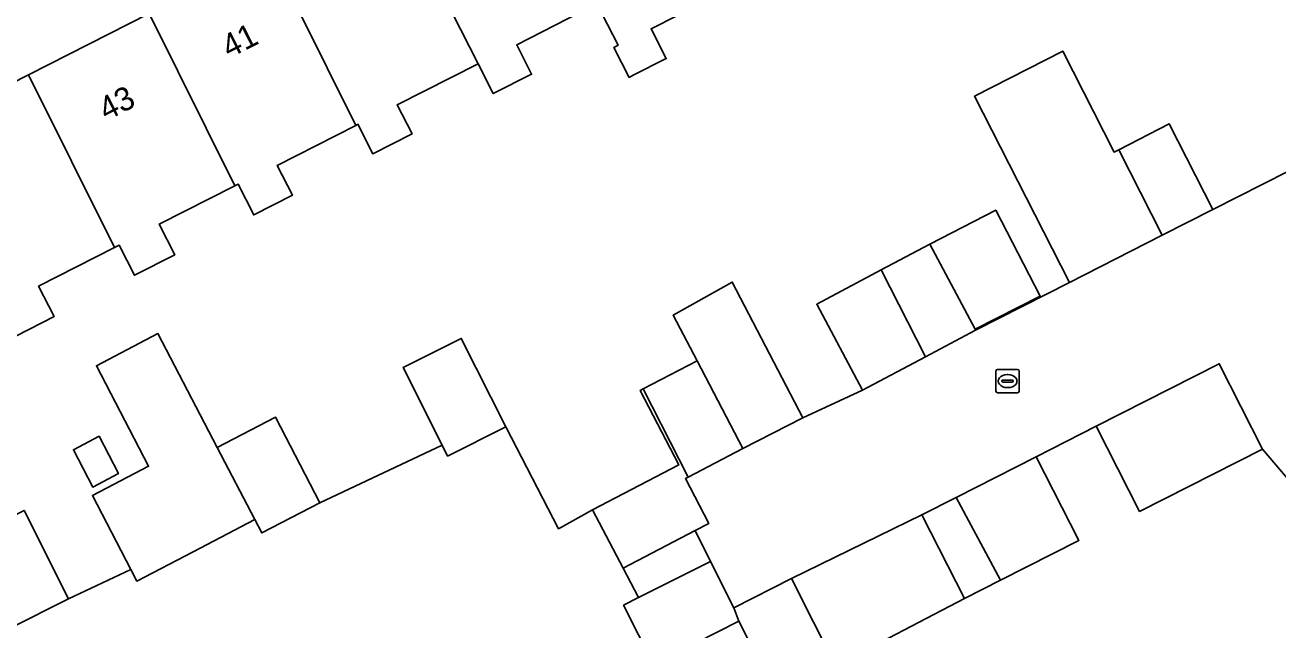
# Model space of a CAD drawing. Extents: x 158472 to 159562, y 388525 to 389606.
# Drawn here: x 159015.3 to 159068.9, y 389019.3 to 389045.2 of the extents above; entities that cross this region are included whole.
import ezdxf

# ---------------------------------------------------------------- set-up
doc = ezdxf.new("R2010")
doc.units = 0
for name, color, linetype in [('IMGEO_Erf', 7, 'Continuous'), ('IMGEO_Kolk', 7, 'Continuous'), ('IMGEO_Muur', 7, 'Continuous'), ('IMGEO_Pand', 7, 'Continuous'), ('IMGEO_Pand_nummerreeks', 7, 'Continuous'), ('IMGEO_Rijbaan_lokaal_open', 7, 'Continuous'), ('IMGEO_Voetpad_open', 7, 'Continuous')]:
    doc.layers.add(name, color=color, linetype=linetype)

msp = doc.modelspace()

# ---------------------------------------------------------------- linework, layer by layer
at = {"layer": 'IMGEO_Erf'}
for points in [[(159010.253, 389040.425), (159015.414, 389043.048), (159020.576, 389045.67), (159025.737, 389048.293), (159030.898, 389050.915), (159035.974, 389053.494), (159036.85, 389051.773), (159041.925, 389054.352), (159047.001, 389056.931), (159052.077, 389059.51), (159057.153, 389062.089), (159062.23, 389064.669), (159067.306, 389067.248), (159072.382, 389069.827)], [(159045.435, 389046.729), (159042.057, 389045.013), (159042.704, 389043.74), (159041.294, 389043.023), (159041.117, 389042.933), (159040.464, 389044.219), (159040.641, 389044.309), (159039.742, 389046.078)], [(159039.565, 389045.988), (159036.305, 389044.332), (159036.945, 389043.072), (159035.306, 389042.239), (159034.655, 389043.521), (159031.196, 389041.764), (159031.831, 389040.515), (159030.156, 389039.664), (159029.514, 389040.929), (159029.424, 389040.883), (159026.058, 389039.173), (159026.708, 389037.892), (159025.053, 389037.051), (159024.382, 389038.37), (159024.243, 389038.299), (159021.014, 389036.659), (159021.679, 389035.349), (159019.951, 389034.471), (159019.296, 389035.759), (159019.092, 389035.655), (159015.847, 389034.007), (159016.508, 389032.707), (159014.87, 389031.874)], [(159015.227, 389024.419), (159017.133, 389020.633), (159019.796, 389021.896), (159018.151, 389025.051), (159020.558, 389026.306), (159018.319, 389030.602), (159020.955, 389031.977), (159023.491, 389027.111), (159025.983, 389028.406), (159027.888, 389024.742), (159033.113, 389027.21), (159031.447, 389030.526), (159033.933, 389031.774), (159035.834, 389027.989), (159038.098, 389023.636), (159039.555, 389024.436), (159043.243, 389026.364), (159041.583, 389029.54), (159041.721, 389029.612), (159044.026, 389030.817), (159043.007, 389032.767), (159045.53, 389034.184), (159048.556, 389028.372), (159051.105, 389029.554), (159049.148, 389033.232), (159051.908, 389034.701), (159053.987, 389035.808), (159056.805, 389037.261), (159058.706, 389033.585), (159055.92, 389032.174), (159055.944, 389032.13), (159059.963, 389034.158), (159055.894, 389042.131), (159059.668, 389044.057), (159061.871, 389039.742), (159062.071, 389039.844), (159064.231, 389040.947), (159066.098, 389037.289), (159071.447, 389039.997)], [(159077.75, 389015.863), (159072.044, 389022.551), (159068.22, 389027.042), (159062.958, 389024.374), (159061.108, 389028.021), (159058.537, 389026.707), (159060.354, 389023.126), (159057.01, 389021.43), (159055.462, 389020.645), (159049.945, 389017.778)], [(159047.413, 389016.5), (159045.81, 389019.676), (159042.16, 389017.834)]]:
    msp.add_lwpolyline(points, dxfattribs=at)
msp.add_lwpolyline([(159019.267, 389025.99), (159018.169, 389025.417), (159017.337, 389027.013), (159018.435, 389027.586)], close=True, dxfattribs=at)
at = {"layer": 'IMGEO_Kolk'}
for p, q in [((159056.811, 389029.523), (159056.811, 389030.375)), ((159056.886, 389030.449), (159057.738, 389030.449)), ((159057.812, 389030.375), (159057.812, 389029.523)), ((159057.07, 389029.943), (159057.07, 389029.955)), ((159057.508, 389029.906), (159057.11, 389029.906)), ((159057.113, 389029.992), (159057.511, 389029.992)), ((159057.299, 389030.229), (159057.324, 389030.229)), ((159057.554, 389029.955), (159057.554, 389029.943)), ((159057.738, 389029.449), (159056.886, 389029.449)), ((159057.322, 389029.669), (159057.297, 389029.669))]:
    msp.add_line(p, q, dxfattribs=at)
for points in [[(159056.811, 389029.523), (159056.811, 389030.375)], [(159056.886, 389030.449), (159057.738, 389030.449)], [(159057.812, 389030.375), (159057.812, 389029.523)], [(159057.738, 389029.449), (159056.886, 389029.449)]]:
    msp.add_lwpolyline(points, dxfattribs=at)
for centre, radius, start, end in [((159056.888, 389030.373), 0.0765, 91.552, 178.448), ((159056.888, 389030.373), 0.0765, 91.552, 178.448), ((159057.736, 389030.373), 0.0765, 1.552, 88.448), ((159057.736, 389030.373), 0.0765, 1.552, 88.448), ((159057.11, 389029.952), 0.0403, 85.8775, 175.7526), ((159057.107, 389029.942), 0.0366, 178.938, 274.7102), ((159057.511, 389029.949), 0.043, 264.8664, 352.4533), ((159057.515, 389029.954), 0.0386, 1.7309, 96.639), ((159056.888, 389029.525), 0.0765, 181.552, 268.448), ((159056.888, 389029.525), 0.0765, 181.552, 268.448), ((159057.736, 389029.525), 0.0765, 271.552, 358.448), ((159057.736, 389029.525), 0.0765, 271.552, 358.448)]:
    msp.add_arc(centre, radius, start, end, dxfattribs=at)
for centre, major_axis, ratio, start_param, end_param in [((159057.298, 389029.949), (-0.387, 0.002), 0.722429, 4.712389, 7.853982), ((159057.323, 389029.949), (-0.39, 0.002), 0.717154, 1.570796, 4.712389)]:
    msp.add_ellipse(centre, major_axis=major_axis, ratio=ratio, start_param=start_param, end_param=end_param, dxfattribs=at)
at = {"layer": 'IMGEO_Muur'}
for points in [[(159035.834, 389027.989), (159038.098, 389023.636), (159039.555, 389024.436)], [(159027.888, 389024.742), (159033.113, 389027.21)]]:
    msp.add_lwpolyline(points, dxfattribs=at)
at = {"layer": 'IMGEO_Pand'}
for points in [[(159041.925, 389054.352), (159036.85, 389051.773), (159039.742, 389046.078), (159040.641, 389044.309), (159040.464, 389044.219), (159041.117, 389042.933), (159041.294, 389043.023), (159042.704, 389043.74), (159042.057, 389045.013), (159045.435, 389046.729), (159045.723, 389046.875)], [(159036.85, 389051.773), (159035.974, 389053.494), (159030.898, 389050.915), (159034.655, 389043.521), (159035.306, 389042.239), (159036.945, 389043.072), (159036.305, 389044.332), (159039.565, 389045.988), (159039.742, 389046.078)], [(159030.898, 389050.915), (159025.737, 389048.293), (159029.424, 389040.883), (159029.514, 389040.929), (159030.156, 389039.664), (159031.831, 389040.515), (159031.196, 389041.764), (159034.655, 389043.521)], [(159024.243, 389038.299), (159024.382, 389038.37), (159025.053, 389037.051), (159026.708, 389037.892), (159026.058, 389039.173), (159029.424, 389040.883), (159025.737, 389048.293), (159020.576, 389045.67)], [(159015.414, 389043.048), (159019.092, 389035.655), (159019.296, 389035.759), (159019.951, 389034.471), (159021.679, 389035.349), (159021.014, 389036.659), (159024.243, 389038.299), (159020.576, 389045.67)], [(159062.071, 389039.844), (159061.871, 389039.742), (159059.668, 389044.057), (159055.894, 389042.131), (159059.963, 389034.158), (159063.931, 389036.183)], [(159015.414, 389043.048), (159010.253, 389040.425), (159013.922, 389033.051), (159014.2, 389033.192), (159014.87, 389031.874), (159016.508, 389032.707), (159015.847, 389034.007), (159019.092, 389035.655)], [(159062.071, 389039.844), (159063.931, 389036.183), (159066.098, 389037.289), (159064.231, 389040.947)], [(159056.805, 389037.261), (159053.987, 389035.808), (159055.92, 389032.174), (159058.706, 389033.585)], [(159053.987, 389035.808), (159051.908, 389034.701), (159053.795, 389030.986), (159055.944, 389032.13), (159055.92, 389032.174)], [(159053.795, 389030.986), (159051.908, 389034.701), (159049.148, 389033.232), (159051.105, 389029.554)], [(159045.53, 389034.184), (159043.007, 389032.767), (159044.026, 389030.817), (159045.987, 389027.066), (159048.556, 389028.372)], [(159025.098, 389024.028), (159023.491, 389027.111), (159020.955, 389031.977), (159018.319, 389030.602), (159020.558, 389026.306), (159018.151, 389025.051), (159019.796, 389021.896), (159020.056, 389021.398), (159022.462, 389022.653)], [(159033.113, 389027.21), (159033.349, 389026.741), (159035.834, 389027.989), (159033.933, 389031.774), (159031.447, 389030.526)], [(159041.721, 389029.612), (159043.638, 389025.839), (159045.987, 389027.066), (159044.026, 389030.817)], [(159068.22, 389027.042), (159066.37, 389030.689), (159061.108, 389028.021), (159062.958, 389024.374)], [(159041.721, 389029.612), (159041.583, 389029.54), (159043.243, 389026.364), (159039.555, 389024.436), (159040.858, 389021.945), (159043.938, 389023.556), (159044.526, 389023.863), (159043.524, 389025.779), (159043.638, 389025.839)], [(159025.983, 389028.406), (159023.491, 389027.111), (159025.098, 389024.028), (159025.406, 389023.452), (159027.888, 389024.742)], [(159017.337, 389027.013), (159018.169, 389025.417), (159019.267, 389025.99), (159018.435, 389027.586)], [(159055.114, 389024.971), (159057.01, 389021.43), (159060.354, 389023.126), (159058.537, 389026.707)], [(159055.114, 389024.971), (159053.646, 389024.226), (159055.462, 389020.645), (159057.01, 389021.43)], [(159014.011, 389020.621), (159014.638, 389019.376), (159017.133, 389020.633), (159015.227, 389024.419), (159012.731, 389023.163)], [(159053.646, 389024.226), (159048.066, 389021.502), (159049.945, 389017.778), (159055.462, 389020.645)], [(159045.81, 389019.676), (159045.595, 389020.255), (159044.594, 389022.239), (159041.52, 389020.687), (159040.882, 389020.365), (159042.16, 389017.834)], [(159045.81, 389019.676), (159047.413, 389016.5), (159049.945, 389017.778), (159048.066, 389021.502), (159045.595, 389020.255)]]:
    msp.add_lwpolyline(points, close=True, dxfattribs=at)
at = {"layer": 'IMGEO_Rijbaan_lokaal_open'}
for points in [[(159071.447, 389039.997), (159066.098, 389037.289), (159063.931, 389036.183), (159059.963, 389034.158), (159055.944, 389032.13), (159053.795, 389030.986), (159051.105, 389029.554), (159048.556, 389028.372), (159045.987, 389027.066), (159043.638, 389025.839), (159043.524, 389025.779), (159044.526, 389023.863), (159043.938, 389023.556), (159044.594, 389022.239), (159045.595, 389020.255), (159048.066, 389021.502), (159053.646, 389024.226), (159055.114, 389024.971), (159058.537, 389026.707), (159061.108, 389028.021), (159066.37, 389030.689), (159068.22, 389027.042), (159072.044, 389022.551)], [(159042.16, 389017.834), (159040.882, 389020.365), (159041.52, 389020.687), (159040.858, 389021.945), (159039.555, 389024.436), (159038.098, 389023.636), (159035.834, 389027.989), (159033.349, 389026.741), (159033.113, 389027.21), (159027.888, 389024.742), (159025.406, 389023.452), (159025.098, 389024.028), (159022.462, 389022.653), (159020.056, 389021.398), (159019.796, 389021.896), (159017.133, 389020.633), (159014.638, 389019.376), (159014.011, 389020.621), (159006.28, 389016.78)]]:
    msp.add_lwpolyline(points, dxfattribs=at)
at = {"layer": 'IMGEO_Voetpad_open'}
msp.add_lwpolyline([(159043.938, 389023.556), (159040.858, 389021.945), (159041.52, 389020.687), (159044.594, 389022.239)], close=True, dxfattribs=at)

# ---------------------------------------------------------------- texts
at = {"layer": 'IMGEO_Pand_nummerreeks'}
for s, p in [('41', (159024.007, 389043.734)), ('43', (159018.745, 389041.061))]:
    msp.add_text(s, height=1, rotation=26.9362, dxfattribs=at).set_placement(p)

doc.saveas('drawing.dxf')
